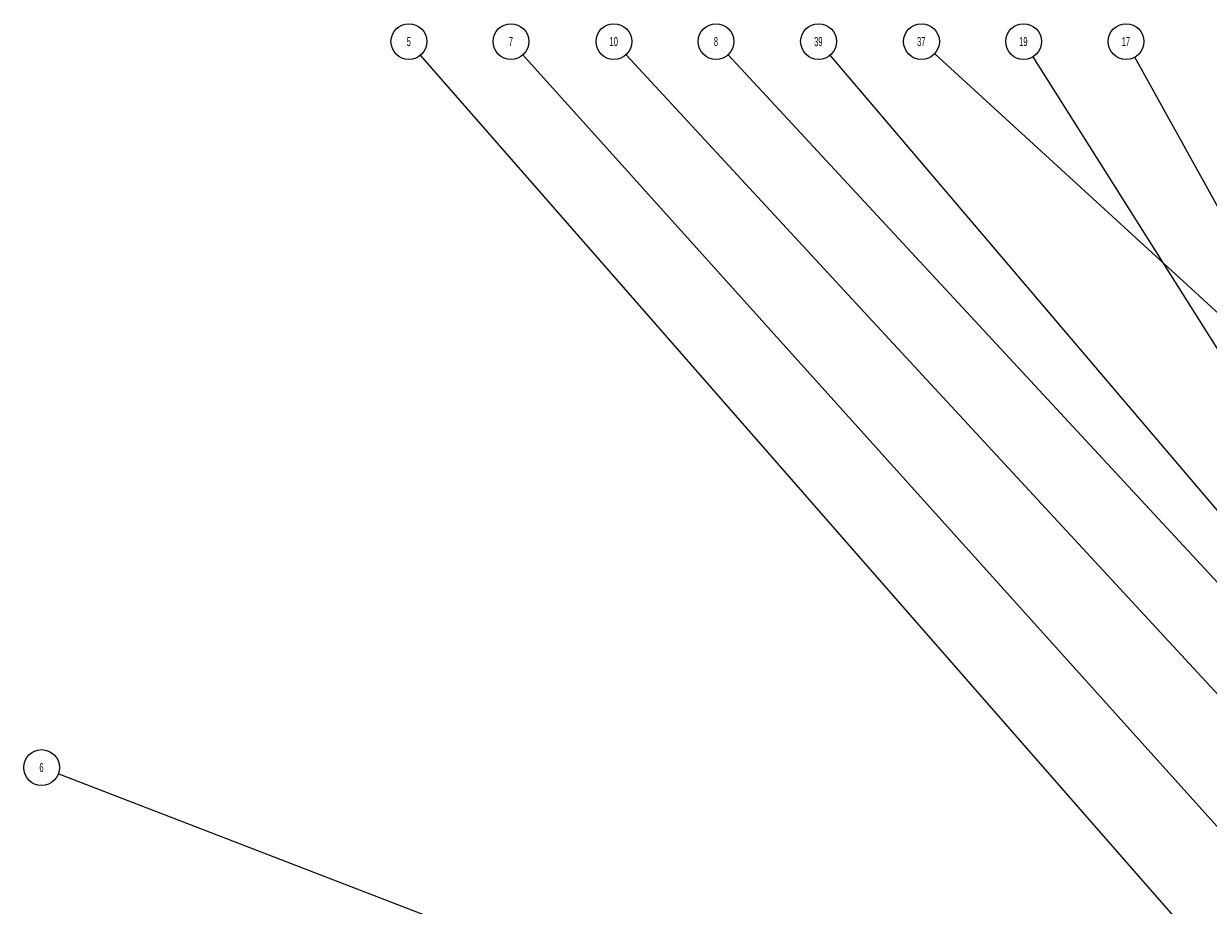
# Model space of a CAD drawing. Header units: inches. Extents: x 1802 to 2468, y -208 to -72.
# Tile 361 of 595: x 2107 to 2120, y -105 to -95. Entities that reach past the tile are written whole.
import ezdxf

# ---------------------------------------------------------------- set-up
doc = ezdxf.new("R2010")
doc.units = ezdxf.units.IN
doc.header["$LTSCALE"] = 0.5
doc.header["$MEASUREMENT"] = 0
doc.layers.add('SID-M-S', color=105, linetype='Continuous')
doc.styles.add('SLDTEXTSTYLE0', font='TXT', dxfattribs={"width": 0.595745})

msp = doc.modelspace()

# ---------------------------------------------------------------- linework, layer by layer
at = {"layer": 'SID-M-S', "linetype": 'Continuous', "lineweight": 0}
for p, q in [((2120.08127, -105.47235), (2111.5216, -95.6893)), ((2123.2138, -107.42943), (2112.64652, -95.68747)), ((2122.74124, -105.37145), (2113.7807, -95.68565)), ((2123.56032, -105.02412), (2114.9037, -95.68552)), ((2123.47307, -104.44661), (2116.02495, -95.69109)), ((2124.10721, -102.02141), (2117.17476, -95.67409)), ((2125.40184, -107.0259), (2118.25754, -95.7076)), ((2125.47337, -106.70761), (2119.37548, -95.71328)), ((2119.96751, -108.37831), (2107.53613, -103.5931))]:
    msp.add_line(p, q, dxfattribs=at)
for centre in [(2111.39208, -95.54127), (2112.51494, -95.54127), (2113.64712, -95.54127), (2114.76998, -95.54127), (2115.89751, -95.54127), (2117.02969, -95.54127), (2118.15255, -95.54127), (2119.28007, -95.54127), (2107.35257, -103.52244)]:
    msp.add_circle(centre, 0.1967, dxfattribs=at)

# ---------------------------------------------------------------- texts
at = {"layer": 'SID-M-S', "linetype": 'Continuous', "lineweight": 0, "char_height": 0.1, "attachment_point": 2, "style": 'SLDTEXTSTYLE0'}
for s, insert in [('5', (2111.39107, -95.49071)), ('7', (2112.51393, -95.49071)), ('10', (2113.64511, -95.49071)), ('8', (2114.76898, -95.49071)), ('39', (2115.89549, -95.49071)), ('37', (2117.02767, -95.49071)), ('19', (2118.15054, -95.49071)), ('17', (2119.27806, -95.49071)), ('6', (2107.35156, -103.47189))]:
    msp.add_mtext(s, dxfattribs=dict(at, insert=insert))

doc.saveas('drawing.dxf')
